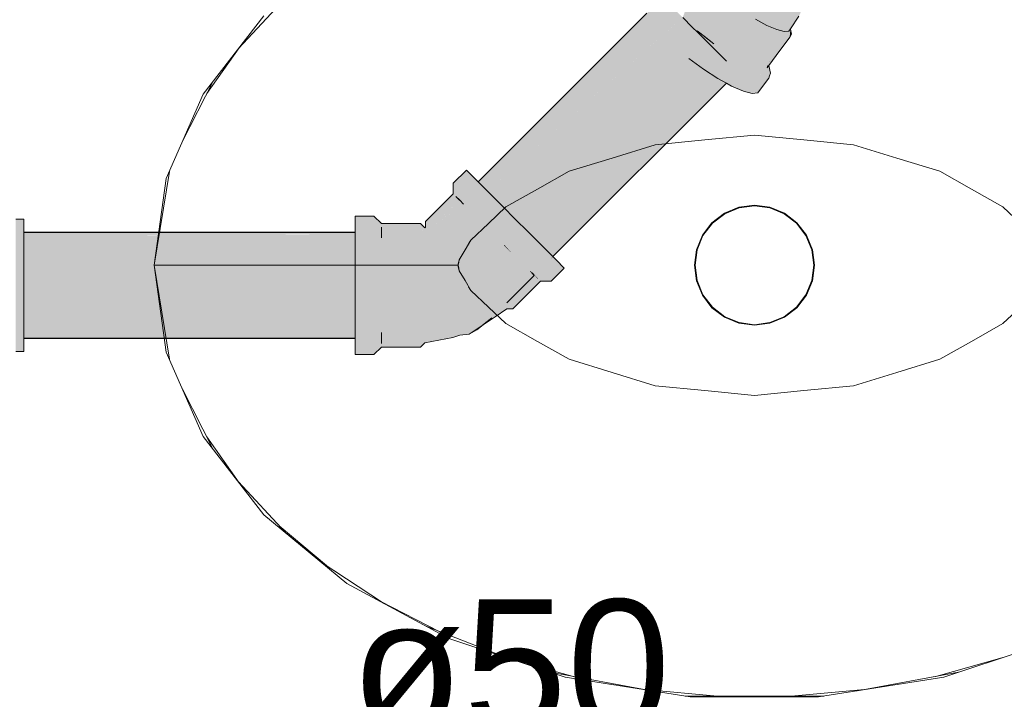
# Model space of a CAD drawing. Header units: millimetres. Extents: x 321 to 585, y -277 to 9.
# Tile 283 of 656: x 480.86 to 482.34, y -195.18 to -194.16. Entities that reach past the tile are written whole.
import ezdxf

# ---------------------------------------------------------------- set-up
doc = ezdxf.new("R2010")
doc.units = ezdxf.units.MM
doc.header["$MEASUREMENT"] = 0
doc.linetypes.add('NULL', pattern=[0])
for name, color, linetype, lineweight in [('IFC-Elemento de mobília-Contorno', 152, 'Continuous', 5), ('IFC-Elemento terminal-Contorno', 253, 'Continuous', 5), ('TQ-Caixa sifonada', 9, 'Continuous', 18), ('TQ-Condutos', 3, 'Continuous', 25), ('TQ-Conexões', 9, 'Continuous', 18), ('TQ-Textos conduto', 7, 'Continuous', 9)]:
    doc.layers.add(name, color=color, linetype=linetype, lineweight=lineweight)
doc.styles.add('Arial', font='arial.ttf')

msp = doc.modelspace()

# ---------------------------------------------------------------- hatches: boundary and pattern name
at = {"layer": 'TQ-Caixa sifonada', "linetype": 'Continuous'}
msp.add_hatch(color=151, dxfattribs=at).paths.add_polyline_path([(480.8634, -194.6572), (480.8634, -194.6443), (480.8634, -194.6322), (480.8634, -194.6165), (480.8562, -194.6319), (480.8634, -194.6165), (480.8634, -194.5785), (480.8634, -194.5662), (480.8634, -194.5369), (480.8544, -194.5658), (480.8634, -194.5369), (480.8634, -194.4989), (480.8634, -194.4782), (480.8634, -194.4731), (480.8634, -194.4711), (480.86, -194.473), (480.8634, -194.4711), (480.8634, -194.4583), (480.8514, -194.4583), (480.8514, -194.4702), (480.8514, -194.4711), (480.8514, -194.4727), (480.8516, -194.4727), (480.8514, -194.4727), (480.8514, -194.4776), (480.8514, -194.4782), (480.8514, -194.4823), (480.8514, -194.4969), (480.8514, -194.4989), (480.8514, -194.5075), (480.8514, -194.5341), (480.8514, -194.5369), (480.8514, -194.5463), (480.8514, -194.5546), (480.8514, -194.5656), (480.8514, -194.5754), (480.8514, -194.5785), (480.8514, -194.5871), (480.8514, -194.5947), (480.8514, -194.6137), (480.8514, -194.6165), (480.8514, -194.6228), (480.8514, -194.6283), (480.8514, -194.6316), (480.8514, -194.6422), (480.8514, -194.6443), (480.8514, -194.6498), (480.8514, -194.6562), (480.8514, -194.6572)])
at = {"layer": 'TQ-Condutos', "linetype": 'Continuous'}
for points in [[(481.546, -194.4023), (481.5461, -194.4024), (481.5472, -194.4035), (481.8, -194.1505), (481.5472, -194.4035), (481.5482, -194.4045), (481.8, -194.1507), (481.5482, -194.4045), (481.8048, -194.1652), (481.835, -194.137), (481.8244, -194.1263), (481.8231, -194.1251), (481.7994, -194.1488)], [(481.835, -194.137), (481.5482, -194.4045), (481.5579, -194.4142)], [(481.5579, -194.4142), (481.5583, -194.4146), (481.5596, -194.4159), (481.8491, -194.159), (481.8533, -194.1553), (481.84, -194.1419), (481.835, -194.137)], [(481.5762, -194.4324), (481.8533, -194.1553), (481.5596, -194.4159), (481.5479, -194.4607)], [(481.5762, -194.4324), (481.5783, -194.4346), (481.5989, -194.4552), (481.876, -194.178), (481.8676, -194.1696), (481.8533, -194.1553), (481.8514, -194.1572)], [(481.8964, -194.2408), (481.919, -194.221), (481.8993, -194.2012), (481.876, -194.178), (481.8476, -194.2065), (481.5989, -194.4552), (481.601, -194.4573), (481.8723, -194.2244), (481.6221, -194.4784), (481.8745, -194.226), (481.874, -194.2265), (481.8842, -194.233), (481.874, -194.2265), (481.6221, -194.4784), (481.623, -194.4792), (481.6239, -194.4802), (481.8958, -194.2414)], [(481.8723, -194.2244), (481.601, -194.4573), (481.6219, -194.4782)], [(481.8723, -194.2244), (481.6219, -194.4782), (481.6221, -194.4784)], [(481.8964, -194.2408), (481.6239, -194.4802), (481.6417, -194.498)], [(481.6546, -194.5109), (481.9132, -194.2509), (481.643, -194.4993), (481.6264, -194.5392)], [(481.6418, -194.4981), (481.8981, -194.2419), (481.8964, -194.2408), (481.6417, -194.498)], [(481.643, -194.4993), (481.9128, -194.2513), (481.9062, -194.2471), (481.8981, -194.2419), (481.8976, -194.2423), (481.6418, -194.4981), (481.6425, -194.4988)], [(481.655, -194.5113), (481.9187, -194.2539), (481.9142, -194.2514), (481.9132, -194.2509), (481.6546, -194.5109), (481.6547, -194.5109)], [(481.9132, -194.2509), (481.9062, -194.2471), (481.9128, -194.2513)], [(481.9189, -194.254), (481.9187, -194.2539), (481.655, -194.5113), (481.6583, -194.5146)], [(480.8634, -194.4784), (480.8634, -194.4816), (480.8634, -194.4828), (481.3614, -194.4816), (481.3614, -194.4815), (481.3614, -194.4782)], [(481.3614, -194.4782), (480.8634, -194.4782), (480.8634, -194.4784)], [(480.8634, -194.4828), (480.8634, -194.4983), (480.8634, -194.5002), (480.8634, -194.5252), (480.8634, -194.5275), (480.8634, -194.5577), (480.8634, -194.5601), (481.3614, -194.5893), (481.3614, -194.5577), (481.3614, -194.5568), (481.3614, -194.5252), (481.3614, -194.5252), (481.3614, -194.5244), (481.3614, -194.4983), (481.3614, -194.4983), (481.3614, -194.4978), (481.3614, -194.4817)], [(481.655, -194.5113), (481.6264, -194.5392), (481.6301, -194.5429)], [(481.3614, -194.6333), (481.3614, -194.6172), (481.3614, -194.6164), (481.3614, -194.5903), (481.3614, -194.5893), (480.8634, -194.5601), (480.8634, -194.5903), (480.8634, -194.5922), (480.8634, -194.6172), (480.8634, -194.6184), (480.8634, -194.6338)], [(481.3614, -194.6338), (481.3614, -194.6333), (480.8634, -194.6338), (480.8634, -194.6339)], [(481.3614, -194.6372), (481.3614, -194.6338), (480.8634, -194.6339), (480.8634, -194.6341), (480.8634, -194.6373)], [(480.8634, -194.6373), (481.3614, -194.6373), (481.3614, -194.6372)]]:
    msp.add_hatch(color=73, dxfattribs=at).paths.add_polyline_path(points)
at = {"layer": 'TQ-Conexões', "linetype": 'Continuous'}
for points in [[(482.015, -194.1716), (482.0126, -194.1758), (482.0151, -194.1721), (482.0151, -194.1717), (482.0151, -194.1721), (482.0277, -194.1535), (482.0415, -194.1239), (482.0477, -194.1017), (482.0452, -194.0969), (482.043, -194.0994), (482.039, -194.1193), (482.0334, -194.1364), (482.0258, -194.1534), (482.0142, -194.1666), (482.0056, -194.1765), (482.0258, -194.1534), (482.0334, -194.1364), (482.039, -194.1193), (482.0326, -194.1092), (482.0313, -194.1101), (482.0257, -194.126), (482.0238, -194.142), (482.0123, -194.1607), (482.0238, -194.142), (482.0257, -194.126), (482.0158, -194.1194), (482.0152, -194.1196), (482.0079, -194.1367), (482.0012, -194.1549), (481.9944, -194.1735), (482.0012, -194.1549), (482.0079, -194.1367), (481.9954, -194.1266), (481.9734, -194.1302), (481.9869, -194.146), (481.9734, -194.1302), (481.9741, -194.13), (481.972, -194.13), (481.9501, -194.1294), (481.9292, -194.1248), (481.9345, -194.129), (481.9508, -194.1296), (481.9345, -194.129), (481.9419, -194.1349), (481.9646, -194.1422), (481.9419, -194.1349), (481.9292, -194.1248), (481.9261, -194.1329), (481.9444, -194.1461), (481.9627, -194.1578), (481.9798, -194.1671), (481.9627, -194.1578), (481.9444, -194.1461), (481.9261, -194.1329), (481.909, -194.119), (481.9015, -194.1117), (481.8993, -194.11), (481.8949, -194.1066), (481.8937, -194.1057), (481.9028, -194.1237), (481.8937, -194.1057), (481.8915, -194.104), (481.8871, -194.1092), (481.8915, -194.104), (481.875, -194.0959), (481.8532, -194.1555), (481.8748, -194.1751), (481.9211, -194.1386), (481.8748, -194.1751), (481.9002, -194.1946), (481.9407, -194.1528), (481.9002, -194.1946), (481.8972, -194.1992), (481.893, -194.2058), (481.9026, -194.2045), (481.893, -194.2058), (481.8972, -194.1992), (481.9002, -194.1946), (481.8875, -194.1848), (481.8853, -194.1873), (481.8927, -194.1947), (481.8787, -194.1949), (481.8622, -194.2171), (481.8842, -194.233), (481.9077, -194.2154), (481.9095, -194.2115), (481.9133, -194.2031), (481.9604, -194.1653), (481.9133, -194.2031), (481.9095, -194.2115), (481.9077, -194.2154), (481.9125, -194.2144), (481.9077, -194.2154), (481.8842, -194.233), (481.9062, -194.2471), (481.9189, -194.254), (481.9267, -194.2583), (481.9427, -194.2447), (481.9491, -194.2392), (481.9377, -194.2397), (481.933, -194.2399), (481.9377, -194.2397), (481.9355, -194.2375), (481.9343, -194.2363), (481.932, -194.234), (481.9343, -194.2363), (481.9355, -194.2375), (481.9377, -194.2397), (481.9491, -194.2392), (481.9391, -194.2339), (481.9357, -194.2321), (481.9238, -194.2257), (481.9224, -194.225), (481.9225, -194.2245), (481.9264, -194.2117), (481.9225, -194.2245), (481.9224, -194.225), (481.9228, -194.2248), (481.9224, -194.225), (481.9238, -194.2257), (481.9384, -194.218), (481.9786, -194.1753), (481.9384, -194.218), (481.9238, -194.2257), (481.9357, -194.2321), (481.9503, -194.2244), (481.9943, -194.1822), (481.9503, -194.2244), (481.9357, -194.2321), (481.9491, -194.2392), (481.9596, -194.2277), (481.9491, -194.2392), (481.9267, -194.2583), (481.9443, -194.2659), (481.9595, -194.2429), (481.9443, -194.2659), (481.9577, -194.2695), (481.9699, -194.2467), (481.9689, -194.2311), (482.0063, -194.1853), (481.9689, -194.2311), (481.9698, -194.2449), (481.9699, -194.2467), (481.9709, -194.2434), (481.9699, -194.2467), (481.9577, -194.2695), (481.9662, -194.2687), (481.9761, -194.2466), (481.9751, -194.2376), (481.9744, -194.231), (482.0139, -194.1846)], [(481.8748, -194.1751), (481.8573, -194.1593), (481.8729, -194.1749), (481.8739, -194.1758), (481.8827, -194.1846), (481.8853, -194.1873), (481.8875, -194.1848)], [(482.0156, -194.1755), (482.015, -194.1724), (482.0147, -194.1756), (482.0139, -194.1846), (482.0164, -194.1801)], [(482.0164, -194.1801), (482.0157, -194.1755), (482.0151, -194.1721), (482.015, -194.1724), (482.0156, -194.1755)], [(481.98, -194.2309), (481.98, -194.231), (481.9828, -194.2272), (481.9935, -194.2125), (482.0139, -194.1846), (481.9955, -194.2062), (481.9834, -194.2204), (481.9822, -194.2241), (481.9811, -194.2275), (481.9822, -194.2241), (481.9834, -194.2205), (481.9819, -194.2222), (481.98, -194.2309), (481.98, -194.2308), (481.9827, -194.2267)], [(481.98, -194.231), (481.9819, -194.2222), (481.9744, -194.231), (481.9761, -194.2466), (481.9714, -194.2571), (481.9662, -194.2687), (481.9688, -194.2651), (481.9824, -194.2466), (481.9811, -194.2275)], [(481.9834, -194.2205), (481.9822, -194.2241), (481.9834, -194.2204)], [(481.9828, -194.2272), (481.9825, -194.2275), (481.9813, -194.2291), (481.9812, -194.2293), (481.9824, -194.2466), (481.9836, -194.2427), (481.9849, -194.2389)], [(481.5105, -194.4222), (481.5107, -194.4066), (481.5107, -194.418), (481.5113, -194.4072), (481.5125, -194.4242), (481.5182, -194.4299), (481.5183, -194.43), (481.5239, -194.4356), (481.5218, -194.4264), (481.5239, -194.4356), (481.5326, -194.4443), (481.5413, -194.453), (481.5573, -194.4532), (481.5453, -194.4412), (481.5355, -194.4314), (481.5256, -194.4227), (481.5193, -194.4152), (481.5129, -194.4088), (481.5193, -194.4152), (481.5256, -194.4227), (481.5355, -194.4314), (481.5453, -194.4412), (481.5573, -194.4532), (481.5627, -194.4745), (481.5741, -194.4859), (481.5855, -194.4972), (481.5821, -194.4779), (481.5693, -194.4652), (481.5821, -194.4779), (481.5855, -194.4972), (481.6068, -194.5027), (481.5948, -194.4907), (481.6068, -194.5027), (481.6188, -194.5147), (481.6286, -194.5245), (481.6384, -194.5343), (481.6521, -194.5209), (481.6583, -194.5146), (481.6538, -194.5101), (481.6386, -194.4949), (481.6209, -194.4772), (481.6018, -194.4581), (481.5828, -194.4391), (481.5651, -194.4213), (481.5498, -194.4061), (481.5262, -194.4221), (481.5498, -194.4061), (481.5283, -194.42), (481.5257, -194.4216), (481.5283, -194.42), (481.5498, -194.4061), (481.546, -194.4023), (481.5382, -194.3944), (481.5308, -194.3871), (481.5283, -194.3846), (481.5085, -194.4044), (481.5085, -194.4202), (481.4669, -194.4618), (481.4668, -194.4707), (481.4663, -194.471), (481.4658, -194.4712), (481.4594, -194.4649), (481.4006, -194.4649), (481.3894, -194.4537), (481.3614, -194.4537), (481.3614, -194.4573), (481.3894, -194.4569), (481.3614, -194.4573), (481.3614, -194.4677), (481.3894, -194.4781), (481.3894, -194.469), (481.3894, -194.46), (481.3894, -194.469), (481.4006, -194.4866), (481.4006, -194.4786), (481.4006, -194.4705), (481.4006, -194.4866), (481.4594, -194.4774), (481.4594, -194.4681), (481.4658, -194.4741), (481.4632, -194.4717), (481.4594, -194.4681), (481.4612, -194.4721), (481.4658, -194.4827), (481.4594, -194.4681), (481.4594, -194.4774), (481.4006, -194.4866), (481.3894, -194.469), (481.3894, -194.4781), (481.3774, -194.4807), (481.3614, -194.4842), (481.3774, -194.4886), (481.3614, -194.4842), (481.3614, -194.5057), (481.3614, -194.5308), (481.3774, -194.5154), (481.3774, -194.5057), (481.3774, -194.4978), (481.3774, -194.5057), (481.3894, -194.4919), (481.3774, -194.5057), (481.3774, -194.5154), (481.3894, -194.5057), (481.4006, -194.5113), (481.4006, -194.499), (481.4006, -194.5113), (481.3894, -194.5057), (481.3774, -194.5154), (481.3614, -194.5308), (481.3614, -194.5577), (481.3774, -194.5359), (481.3774, -194.5262), (481.3774, -194.5359), (481.3894, -194.5227), (481.4006, -194.5264), (481.4594, -194.5113), (481.4594, -194.4921), (481.4594, -194.5113), (481.4006, -194.5264), (481.3894, -194.5227), (481.3774, -194.5359), (481.3614, -194.5577), (481.3774, -194.5577), (481.3774, -194.5474), (481.3774, -194.5577), (481.3894, -194.5397), (481.4006, -194.5416), (481.4594, -194.5337), (481.4006, -194.5416), (481.3894, -194.5397), (481.3774, -194.5577), (481.3614, -194.5577), (481.3614, -194.5846), (481.3774, -194.5681), (481.3894, -194.5577), (481.4006, -194.5577), (481.3894, -194.5577), (481.3774, -194.5681), (481.3614, -194.5846), (481.3614, -194.6097), (481.3774, -194.5893), (481.3774, -194.5796), (481.3774, -194.5893), (481.3894, -194.5758), (481.4006, -194.5738), (481.4594, -194.5577), (481.4658, -194.5353), (481.4658, -194.5144), (481.4658, -194.4965), (481.4658, -194.5144), (481.4658, -194.5353), (481.4594, -194.5577), (481.4006, -194.5738), (481.3894, -194.5758), (481.3774, -194.5893), (481.3614, -194.6097), (481.3614, -194.6313), (481.3774, -194.6176), (481.3774, -194.6097), (481.3774, -194.6), (481.3774, -194.6097), (481.3894, -194.5928), (481.3774, -194.6097), (481.3774, -194.6176), (481.3894, -194.6097), (481.4006, -194.6041), (481.4006, -194.589), (481.4006, -194.6041), (481.3894, -194.6097), (481.3774, -194.6176), (481.3614, -194.6313), (481.3774, -194.6348), (481.3774, -194.6269), (481.3774, -194.6348), (481.3894, -194.6236), (481.4006, -194.6165), (481.4594, -194.6041), (481.4594, -194.5817), (481.4594, -194.6041), (481.4006, -194.6165), (481.3894, -194.6236), (481.3774, -194.6348), (481.3894, -194.6374), (481.3614, -194.6478), (481.3614, -194.6582), (481.3614, -194.6617), (481.3894, -194.6617), (481.3984, -194.6505), (481.4006, -194.6477), (481.3965, -194.6505), (481.4006, -194.6449), (481.3946, -194.6505), (481.3894, -194.6555), (481.3894, -194.6464), (481.3894, -194.6555), (481.4006, -194.6449), (481.4006, -194.6369), (481.4006, -194.6288), (481.4006, -194.6449), (481.4594, -194.6474), (481.4594, -194.6381), (481.4594, -194.6233), (481.4594, -194.6381), (481.4594, -194.6456), (481.4594, -194.6474), (481.4618, -194.6451), (481.4658, -194.6413), (481.4658, -194.6327), (481.4658, -194.6189), (481.4658, -194.601), (481.4658, -194.5801), (481.4658, -194.5577), (481.4658, -194.5801), (481.4658, -194.601), (481.4658, -194.6189), (481.4658, -194.6327), (481.4658, -194.6413), (481.4594, -194.6474), (481.406, -194.6451), (481.4034, -194.6477), (481.406, -194.6451), (481.4006, -194.6449), (481.3965, -194.6505), (481.4006, -194.6477), (481.4033, -194.6479), (481.4594, -194.6505), (481.4658, -194.6443), (481.4869, -194.6401), (481.4902, -194.6378), (481.48, -194.6275), (481.4901, -194.6122), (481.494, -194.593), (481.4846, -194.5713), (481.494, -194.593), (481.4901, -194.6122), (481.48, -194.6275), (481.4902, -194.6378), (481.4869, -194.6401), (481.508, -194.6359), (481.5186, -194.6327), (481.4995, -194.6268), (481.5186, -194.6327), (481.5232, -194.6215), (481.523, -194.6079), (481.5139, -194.586), (481.5072, -194.5697), (481.4869, -194.5486), (481.5072, -194.5697), (481.5139, -194.586), (481.523, -194.6079), (481.533, -194.5768), (481.5243, -194.5549), (481.5076, -194.5396), (481.4891, -194.5259), (481.4808, -194.506), (481.474, -194.4896), (481.4808, -194.506), (481.4891, -194.5259), (481.5076, -194.5396), (481.5243, -194.5549), (481.528, -194.532), (481.5122, -194.5161), (481.4974, -194.5013), (481.4847, -194.4887), (481.475, -194.4789), (481.4847, -194.4887), (481.4974, -194.5013), (481.5122, -194.5161), (481.528, -194.532), (481.5243, -194.5549), (481.533, -194.5768), (481.523, -194.6079), (481.5232, -194.6215), (481.5186, -194.6327), (481.541, -194.6254), (481.5442, -194.6244), (481.5439, -194.6235), (481.5427, -194.6192), (481.5384, -194.6103), (481.5427, -194.6192), (481.5439, -194.6235), (481.5442, -194.6244), (481.5524, -194.6178), (481.5665, -194.6065), (481.5561, -194.602), (481.5493, -194.5877), (481.5561, -194.602), (481.5665, -194.6065), (481.5535, -194.6171), (481.5714, -194.6051), (481.5892, -194.5932), (481.5982, -194.593), (481.6397, -194.5515), (481.6556, -194.5515), (481.6754, -194.5317), (481.6729, -194.5292), (481.6512, -194.547), (481.6448, -194.5406), (481.6307, -194.5424), (481.6358, -194.5475), (481.5959, -194.5908), (481.5872, -194.5911), (481.5926, -194.5909), (481.5959, -194.5908), (481.5939, -194.59), (481.581, -194.585), (481.5713, -194.5752), (481.5586, -194.5626), (481.5439, -194.5478), (481.5586, -194.5626), (481.5713, -194.5752), (481.581, -194.585), (481.5959, -194.5908), (481.6322, -194.5515), (481.6358, -194.5475), (481.6308, -194.5515), (481.6352, -194.548), (481.6307, -194.5515), (481.6351, -194.548), (481.6307, -194.5424), (481.6301, -194.543), (481.6216, -194.5515), (481.5908, -194.5823), (481.5894, -194.5843), (481.5789, -194.5738), (481.5891, -194.584), (481.5894, -194.5843), (481.5908, -194.5823), (481.6239, -194.5368), (481.6238, -194.5366), (481.6152, -194.528), (481.6238, -194.5366), (481.6239, -194.5368), (481.6244, -194.5361), (481.6157, -194.5274), (481.615, -194.5278), (481.6157, -194.5274), (481.6244, -194.5361), (481.6385, -194.5344), (481.6244, -194.5361), (481.6358, -194.5475), (481.6301, -194.5418), (481.6306, -194.5423), (481.6312, -194.5417), (481.6342, -194.5388), (481.6346, -194.5384), (481.6385, -194.5345), (481.6346, -194.5384), (481.6342, -194.5388), (481.6312, -194.5417), (481.6306, -194.5423), (481.6314, -194.5417), (481.6347, -194.5384), (481.6386, -194.5345), (481.6347, -194.5384), (481.6314, -194.5417), (481.6306, -194.5423), (481.6307, -194.5424), (481.6448, -194.5406), (481.6512, -194.547), (481.6729, -194.5292), (481.6655, -194.5218), (481.6584, -194.5147), (481.6392, -194.5339), (481.6584, -194.5147), (481.6389, -194.534), (481.6584, -194.5147), (481.6521, -194.5209), (481.6384, -194.5343), (481.6286, -194.5245), (481.6188, -194.5147), (481.6069, -194.5187), (481.6064, -194.5192), (481.5654, -194.5602), (481.6064, -194.5192), (481.5958, -194.5087), (481.6064, -194.5192), (481.6069, -194.5187), (481.5962, -194.5079), (481.6069, -194.5187), (481.6188, -194.5147), (481.6068, -194.5027), (481.5855, -194.4972), (481.5956, -194.5084), (481.585, -194.4979), (481.5495, -194.5444), (481.585, -194.4979), (481.5855, -194.4972), (481.5848, -194.4977), (481.5855, -194.4972), (481.5741, -194.4859), (481.5627, -194.4745), (481.5736, -194.4864), (481.5627, -194.4745), (481.5623, -194.4752), (481.5325, -194.5274), (481.5623, -194.4752), (481.5627, -194.4745), (481.5621, -194.4749), (481.5627, -194.4745), (481.552, -194.4638), (481.5515, -194.4644), (481.5156, -194.5104), (481.5515, -194.4644), (481.552, -194.4638), (481.5513, -194.4642), (481.4997, -194.4946), (481.5513, -194.4642), (481.552, -194.4638), (481.5627, -194.4745), (481.5573, -194.4532), (481.5413, -194.453), (481.5408, -194.4536), (481.5321, -194.445), (481.5408, -194.4536), (481.5413, -194.453), (481.5326, -194.4443), (481.532, -194.4448), (481.4861, -194.481), (481.532, -194.4448), (481.5233, -194.4362), (481.532, -194.4448), (481.5326, -194.4443), (481.5239, -194.4356), (481.5232, -194.4361), (481.4757, -194.4706), (481.4722, -194.4671), (481.4692, -194.464), (481.469, -194.4692), (481.4689, -194.4728), (481.4692, -194.464), (481.4757, -194.4706), (481.5125, -194.4242), (481.512, -194.4168), (481.5113, -194.4072), (481.5107, -194.418), (481.5107, -194.4066), (481.5105, -194.4182)], [(481.512, -194.4248), (481.4757, -194.4706), (481.5177, -194.4305), (481.5183, -194.43), (481.5125, -194.4242)], [(481.4828, -194.4654), (481.5183, -194.43), (481.4757, -194.4706)], [(481.5177, -194.4305), (481.4828, -194.4654), (481.5232, -194.4361), (481.5239, -194.4356), (481.5183, -194.43)], [(481.3614, -194.4677), (481.3614, -194.4782), (481.3614, -194.4842), (481.3774, -194.4807), (481.3774, -194.4782), (481.3774, -194.4807), (481.3889, -194.4782), (481.3774, -194.4738), (481.3889, -194.4782), (481.3894, -194.4781), (481.3774, -194.4736)], [(481.5938, -194.5067), (481.5956, -194.5084), (481.5855, -194.4972), (481.585, -194.4979)], [(481.6521, -194.5209), (481.6584, -194.5147), (481.6583, -194.5146)], [(481.6584, -194.5147), (481.6584, -194.5147), (481.6583, -194.5146)], [(481.6584, -194.5147), (481.6584, -194.5147), (481.6583, -194.5146)], [(481.5915, -194.5815), (481.5891, -194.584), (481.6301, -194.543)], [(481.6216, -194.5515), (481.6301, -194.543), (481.6301, -194.5429), (481.6239, -194.5368), (481.6132, -194.5515), (481.6215, -194.5515), (481.6132, -194.5515), (481.5912, -194.5818), (481.5908, -194.5823)], [(481.6244, -194.5361), (481.6239, -194.5368), (481.6301, -194.5429), (481.6306, -194.5423)], [(481.6264, -194.5392), (481.6301, -194.5429), (481.6239, -194.5368)], [(481.6301, -194.5429), (481.6311, -194.5419), (481.629, -194.5418)], [(481.6301, -194.543), (481.6307, -194.5424), (481.6306, -194.5423), (481.6301, -194.5429)], [(481.6352, -194.548), (481.6358, -194.5475), (481.6307, -194.5424), (481.6351, -194.5479)], [(481.5326, -194.631), (481.5442, -194.6244), (481.5535, -194.6171)], [(481.3774, -194.6419), (481.3894, -194.6374), (481.3889, -194.6373), (481.3774, -194.6348), (481.3774, -194.6373), (481.3774, -194.6374), (481.3774, -194.6373), (481.3774, -194.6348), (481.3614, -194.6313), (481.3614, -194.6373), (481.3614, -194.6478)], [(481.5442, -194.6244), (481.5186, -194.6327), (481.5326, -194.631)], [(481.4006, -194.6477), (481.3894, -194.6617), (481.4006, -194.6505), (481.4594, -194.6505)]]:
    msp.add_hatch(color=93, dxfattribs=at).paths.add_polyline_path(points)

# ---------------------------------------------------------------- linework, layer by layer
at = {"layer": 'IFC-Elemento de mobília-Contorno', "color": 7, "lineweight": 5}
for p, q in [((481.1328, -194.2705), (481.2242, -194.1527)), ((481.0776, -194.3971), (481.1328, -194.2705)), ((481.0591, -194.5276), (481.0776, -194.3971)), ((481.0591, -194.5276), (481.0776, -194.6581)), ((481.0776, -194.6581), (481.1328, -194.7847)), ((481.1328, -194.7847), (481.2242, -194.9025)), ((481.2242, -194.9025), (481.3488, -195.0056)), ((481.3488, -195.0056), (481.5019, -195.0885)), ((481.5019, -195.0885), (481.6766, -195.1464)), ((482.2454, -195.1464), (482.42, -195.0885)), ((481.6766, -195.1464), (481.8646, -195.1762)), ((482.0573, -195.1762), (482.2454, -195.1464)), ((481.8646, -195.1762), (482.0573, -195.1762))]:
    msp.add_line(p, q, dxfattribs=at)
at = {"layer": 'IFC-Elemento terminal-Contorno', "color": 7, "lineweight": 5}
for p, q in [((481.1858, -194.2021), (481.2563, -194.1261)), ((481.1385, -194.2696), (481.187, -194.2008)), ((481.1015, -194.3423), (481.1482, -194.2507)), ((481.8121, -194.3465), (481.8865, -194.3392)), ((481.8865, -194.3392), (481.961, -194.332)), ((481.961, -194.332), (482.0354, -194.3392)), ((482.0354, -194.3392), (482.1098, -194.3465)), ((481.7473, -194.3664), (481.8121, -194.3465)), ((482.1098, -194.3465), (482.1746, -194.3664)), ((481.6825, -194.3863), (481.7473, -194.3664)), ((482.1746, -194.3664), (482.2395, -194.3863)), ((481.0591, -194.5276), (481.0822, -194.3866)), ((481.6351, -194.413), (481.6825, -194.3863)), ((482.2395, -194.3863), (482.2868, -194.413)), ((481.5877, -194.4398), (481.6351, -194.413)), ((482.2868, -194.413), (482.3342, -194.4398)), ((481.5615, -194.4648), (481.5877, -194.4398)), ((481.9159, -194.4495), (481.9376, -194.4405)), ((481.9163, -194.4503), (481.9379, -194.4413)), ((481.9376, -194.4405), (481.961, -194.4374)), ((481.9379, -194.4413), (481.961, -194.4383)), ((481.961, -194.4374), (481.9843, -194.4405)), ((481.961, -194.4383), (481.9841, -194.4413)), ((481.9841, -194.4413), (482.0056, -194.4503)), ((481.9843, -194.4405), (482.006, -194.4495)), ((482.3342, -194.4398), (482.3605, -194.4648)), ((481.8972, -194.4638), (481.9159, -194.4495)), ((481.8978, -194.4645), (481.9163, -194.4503)), ((482.0056, -194.4503), (482.0241, -194.4645)), ((482.006, -194.4495), (482.0247, -194.4638)), ((481.5352, -194.4898), (481.5615, -194.4648)), ((481.8829, -194.4825), (481.8972, -194.4638)), ((481.8836, -194.4829), (481.8978, -194.4645)), ((482.0241, -194.4645), (482.0383, -194.4829)), ((482.0247, -194.4638), (482.039, -194.4825)), ((481.8739, -194.5043), (481.8829, -194.4825)), ((481.8747, -194.5045), (481.8836, -194.4829)), ((482.0383, -194.4829), (482.0472, -194.5045)), ((482.039, -194.4825), (482.048, -194.5043)), ((481.5265, -194.5046), (481.5352, -194.4898)), ((481.5315, -194.4953), (481.5352, -194.4898)), ((481.5177, -194.5194), (481.5265, -194.5046)), ((481.5177, -194.5194), (481.5187, -194.5173)), ((481.8708, -194.5276), (481.8739, -194.5043)), ((481.8717, -194.5276), (481.8747, -194.5045)), ((482.0472, -194.5045), (482.0503, -194.5276)), ((482.048, -194.5043), (482.0511, -194.5276)), ((481.0591, -194.5276), (481.0822, -194.6686)), ((481.0591, -194.5276), (481.0745, -194.5276)), ((481.0745, -194.5276), (481.1197, -194.5276)), ((481.1197, -194.5276), (481.1916, -194.5276)), ((481.1916, -194.5276), (481.2859, -194.5276)), ((481.2859, -194.5276), (481.3963, -194.5276)), ((481.3963, -194.5276), (481.5159, -194.5276)), ((481.5159, -194.5276), (481.5168, -194.5235)), ((481.5159, -194.5276), (481.5161, -194.5253)), ((481.5159, -194.5276), (481.5168, -194.5317)), ((481.5159, -194.5276), (481.5161, -194.5299)), ((481.5161, -194.5253), (481.5177, -194.5194)), ((481.5161, -194.5299), (481.5177, -194.5357)), ((481.5168, -194.5235), (481.5177, -194.5194)), ((481.5168, -194.5317), (481.5177, -194.5357)), ((481.8708, -194.5276), (481.8739, -194.5509)), ((481.8717, -194.5276), (481.8747, -194.5507)), ((482.0472, -194.5507), (482.0503, -194.5276)), ((482.048, -194.5509), (482.0511, -194.5276)), ((481.5177, -194.5357), (481.5187, -194.5378)), ((481.5177, -194.5357), (481.5265, -194.5505)), ((481.5265, -194.5505), (481.5352, -194.5654)), ((481.5316, -194.56), (481.5352, -194.5654)), ((481.8739, -194.5509), (481.8829, -194.5727)), ((481.8747, -194.5507), (481.8836, -194.5722)), ((482.0383, -194.5722), (482.0472, -194.5507)), ((482.039, -194.5727), (482.048, -194.5509)), ((481.5352, -194.5654), (481.5615, -194.5903)), ((481.8829, -194.5727), (481.8972, -194.5913)), ((481.8836, -194.5722), (481.8978, -194.5907)), ((482.0241, -194.5907), (482.0383, -194.5722)), ((482.0247, -194.5913), (482.039, -194.5727)), ((481.5615, -194.5903), (481.5877, -194.6153)), ((481.8972, -194.5913), (481.9159, -194.6057)), ((481.8978, -194.5907), (481.9163, -194.6049)), ((482.0056, -194.6049), (482.0241, -194.5907)), ((482.006, -194.6057), (482.0247, -194.5913)), ((482.3342, -194.6153), (482.3605, -194.5903)), ((481.9159, -194.6057), (481.9376, -194.6147)), ((481.9163, -194.6049), (481.9379, -194.6138)), ((481.9841, -194.6138), (482.0056, -194.6049)), ((481.9843, -194.6147), (482.006, -194.6057)), ((481.5877, -194.6153), (481.6351, -194.6421)), ((481.9376, -194.6147), (481.961, -194.6177)), ((481.9379, -194.6138), (481.961, -194.6169)), ((481.961, -194.6169), (481.9841, -194.6138)), ((481.961, -194.6177), (481.9843, -194.6147)), ((482.2868, -194.6421), (482.3342, -194.6153)), ((481.6351, -194.6421), (481.6825, -194.6689)), ((482.2395, -194.6689), (482.2868, -194.6421)), ((481.6825, -194.6689), (481.7473, -194.6888)), ((482.1746, -194.6888), (482.2395, -194.6689)), ((481.7473, -194.6888), (481.8121, -194.7087)), ((482.1098, -194.7087), (482.1746, -194.6888)), ((481.8121, -194.7087), (481.8865, -194.716)), ((482.0354, -194.716), (482.1098, -194.7087)), ((481.1014, -194.7127), (481.1482, -194.8045)), ((481.8865, -194.716), (481.961, -194.7232)), ((481.961, -194.7232), (482.0354, -194.716)), ((481.1385, -194.7855), (481.1871, -194.8544)), ((481.1858, -194.853), (481.2564, -194.9291)), ((481.2472, -194.9192), (481.3182, -194.9789)), ((481.31, -194.9735), (481.4036, -195.0353)), ((481.399, -195.0322), (481.4886, -195.0783)), ((481.4689, -195.0706), (481.5856, -195.1162)), ((481.5858, -195.1163), (481.6885, -195.1453)), ((482.2334, -195.1453), (482.3362, -195.1163)), ((481.6544, -195.139), (481.8062, -195.1669)), ((482.1157, -195.1669), (482.2675, -195.139)), ((481.7958, -195.165), (481.9057, -195.1749)), ((482.0163, -195.1749), (482.1261, -195.165)), ((481.8569, -195.1749), (482.0651, -195.1749))]:
    msp.add_line(p, q, dxfattribs=at)
at = {"layer": 'TQ-Caixa sifonada'}
for p, q in [((480.8634, -194.4583), (480.8514, -194.4583)), ((480.8634, -194.4711), (480.8634, -194.4583)), ((480.8634, -194.4731), (480.8634, -194.4711)), ((480.8634, -194.4782), (480.8634, -194.4731)), ((480.8634, -194.4989), (480.8634, -194.4782)), ((480.8634, -194.5369), (480.8634, -194.4989)), ((480.8634, -194.5662), (480.8634, -194.5369)), ((480.8634, -194.5785), (480.8634, -194.5662)), ((480.8634, -194.6165), (480.8634, -194.5785)), ((480.8634, -194.6322), (480.8634, -194.6165)), ((480.8634, -194.6443), (480.8634, -194.6322)), ((480.8634, -194.6572), (480.8634, -194.6443)), ((480.8514, -194.6572), (480.8634, -194.6572))]:
    msp.add_line(p, q, dxfattribs=at)
at = {"layer": 'TQ-Condutos'}
for p, q in [((481.7994, -194.1488), (481.546, -194.4023)), ((481.8676, -194.1696), (481.8533, -194.1553)), ((481.876, -194.178), (481.8676, -194.1696)), ((481.8993, -194.2012), (481.876, -194.178)), ((481.919, -194.221), (481.8993, -194.2012)), ((481.6583, -194.5146), (481.9189, -194.254)), ((481.3614, -194.4782), (480.8634, -194.4782)), ((481.6264, -194.5392), (481.6301, -194.5429)), ((480.8634, -194.6373), (481.3614, -194.6373))]:
    msp.add_line(p, q, dxfattribs=at)
at = {"layer": 'TQ-Conexões'}
for p, q in [((481.9627, -194.1578), (481.9798, -194.1671)), ((482.0151, -194.1721), (482.0277, -194.1535)), ((481.8875, -194.1848), (481.8748, -194.1751)), ((481.8748, -194.1751), (481.9002, -194.1946)), ((481.9798, -194.1671), (481.9944, -194.1735)), ((481.9944, -194.1735), (482.0056, -194.1765)), ((482.0056, -194.1765), (482.0126, -194.1758)), ((482.0126, -194.1758), (482.0151, -194.1721)), ((482.0157, -194.1755), (482.0151, -194.1721)), ((482.0164, -194.1801), (482.0157, -194.1755)), ((481.9002, -194.1946), (481.8875, -194.1848)), ((481.9935, -194.2125), (482.0139, -194.1846)), ((482.0139, -194.1846), (482.0164, -194.1801)), ((481.8622, -194.2171), (481.8842, -194.233)), ((481.9828, -194.2272), (481.9935, -194.2125)), ((481.8842, -194.233), (481.9062, -194.2471)), ((481.98, -194.231), (481.9828, -194.2272)), ((481.9811, -194.2275), (481.98, -194.231)), ((481.9849, -194.2389), (481.9828, -194.2272)), ((481.9062, -194.2471), (481.9189, -194.254)), ((481.9688, -194.2651), (481.9824, -194.2466)), ((481.9824, -194.2466), (481.9836, -194.2427)), ((481.9836, -194.2427), (481.9849, -194.2389)), ((481.9189, -194.254), (481.9267, -194.2583)), ((481.9267, -194.2583), (481.9443, -194.2659)), ((481.9443, -194.2659), (481.9577, -194.2695)), ((481.9662, -194.2687), (481.9688, -194.2651)), ((481.9577, -194.2695), (481.9662, -194.2687)), ((481.5283, -194.3846), (481.5085, -194.4044)), ((481.5308, -194.3871), (481.5283, -194.3846)), ((481.5382, -194.3944), (481.5308, -194.3871)), ((481.546, -194.4023), (481.5382, -194.3944)), ((481.5085, -194.4044), (481.5085, -194.4202)), ((481.5498, -194.4061), (481.546, -194.4023)), ((481.5651, -194.4213), (481.5498, -194.4061)), ((481.5085, -194.4202), (481.4669, -194.4618)), ((481.5183, -194.43), (481.5125, -194.4242)), ((481.5125, -194.4242), (481.5182, -194.4299)), ((481.5182, -194.4299), (481.5183, -194.43)), ((481.5239, -194.4356), (481.5183, -194.43)), ((481.5183, -194.43), (481.5239, -194.4356)), ((481.5828, -194.4391), (481.5651, -194.4213)), ((481.6018, -194.4581), (481.5828, -194.4391)), ((481.3614, -194.4537), (481.3614, -194.4573)), ((481.3894, -194.4537), (481.3614, -194.4537)), ((481.3614, -194.4573), (481.3614, -194.4677)), ((481.4006, -194.4649), (481.3894, -194.4537)), ((481.6209, -194.4772), (481.6018, -194.4581)), ((481.3614, -194.4677), (481.3614, -194.4782)), ((481.4594, -194.4649), (481.4006, -194.4649)), ((481.4006, -194.4786), (481.4006, -194.4705)), ((481.4006, -194.4705), (481.4006, -194.4866)), ((481.4658, -194.4712), (481.4594, -194.4649)), ((481.4663, -194.471), (481.4658, -194.4712)), ((481.4668, -194.4707), (481.4663, -194.471)), ((481.4669, -194.4618), (481.4668, -194.4707)), ((481.3614, -194.4782), (481.3614, -194.4842)), ((481.3614, -194.4842), (481.3614, -194.5057)), ((481.4006, -194.4866), (481.4006, -194.4786)), ((481.6386, -194.4949), (481.6209, -194.4772)), ((481.6538, -194.5101), (481.6386, -194.4949)), ((481.3614, -194.5057), (481.3614, -194.5308)), ((481.6583, -194.5146), (481.6538, -194.5101)), ((481.6584, -194.5147), (481.6583, -194.5146)), ((481.6584, -194.5147), (481.6583, -194.5146)), ((481.6655, -194.5218), (481.6584, -194.5147)), ((481.3614, -194.5308), (481.3614, -194.5577)), ((481.6556, -194.5515), (481.6754, -194.5317)), ((481.6729, -194.5292), (481.6655, -194.5218)), ((481.6754, -194.5317), (481.6729, -194.5292)), ((481.5891, -194.584), (481.6301, -194.543)), ((481.3614, -194.5577), (481.3614, -194.5846)), ((481.5982, -194.593), (481.6397, -194.5515)), ((481.6397, -194.5515), (481.6556, -194.5515)), ((481.3614, -194.5846), (481.3614, -194.6097)), ((481.5524, -194.6178), (481.5665, -194.6065)), ((481.5535, -194.6171), (481.5714, -194.6051)), ((481.5665, -194.6065), (481.5535, -194.6171)), ((481.5714, -194.6051), (481.5892, -194.5932)), ((481.5892, -194.5932), (481.5982, -194.593)), ((481.3614, -194.6097), (481.3614, -194.6313)), ((481.5535, -194.6171), (481.5326, -194.631)), ((481.5442, -194.6244), (481.5535, -194.6171)), ((481.5442, -194.6244), (481.5524, -194.6178)), ((481.3614, -194.6313), (481.3614, -194.6373)), ((481.4006, -194.6369), (481.4006, -194.6288)), ((481.4006, -194.6288), (481.4006, -194.6449)), ((481.4006, -194.6449), (481.4006, -194.6369)), ((481.4869, -194.6401), (481.508, -194.6359)), ((481.508, -194.6359), (481.5186, -194.6327)), ((481.5186, -194.6327), (481.5326, -194.631)), ((481.5326, -194.631), (481.5442, -194.6244)), ((481.5326, -194.631), (481.5442, -194.6244)), ((481.3614, -194.6373), (481.3614, -194.6478)), ((481.3614, -194.6478), (481.3614, -194.6582)), ((481.3894, -194.6617), (481.4006, -194.6505)), ((481.4006, -194.6505), (481.4594, -194.6505)), ((481.4594, -194.6505), (481.4658, -194.6443)), ((481.4658, -194.6443), (481.4869, -194.6401)), ((481.3614, -194.6582), (481.3614, -194.6617)), ((481.3614, -194.6617), (481.3894, -194.6617))]:
    msp.add_line(p, q, dxfattribs=at)

# ---------------------------------------------------------------- texts
at = {"layer": 'TQ-Textos conduto', "linetype": 'NULL', "insert": (481.3534, -195.2352), "char_height": 0.2, "width": 0.962805, "attachment_point": 7, "line_spacing_factor": 0.6, "style": 'Arial'}
msp.add_mtext('ø50', dxfattribs=at)

doc.saveas('drawing.dxf')
